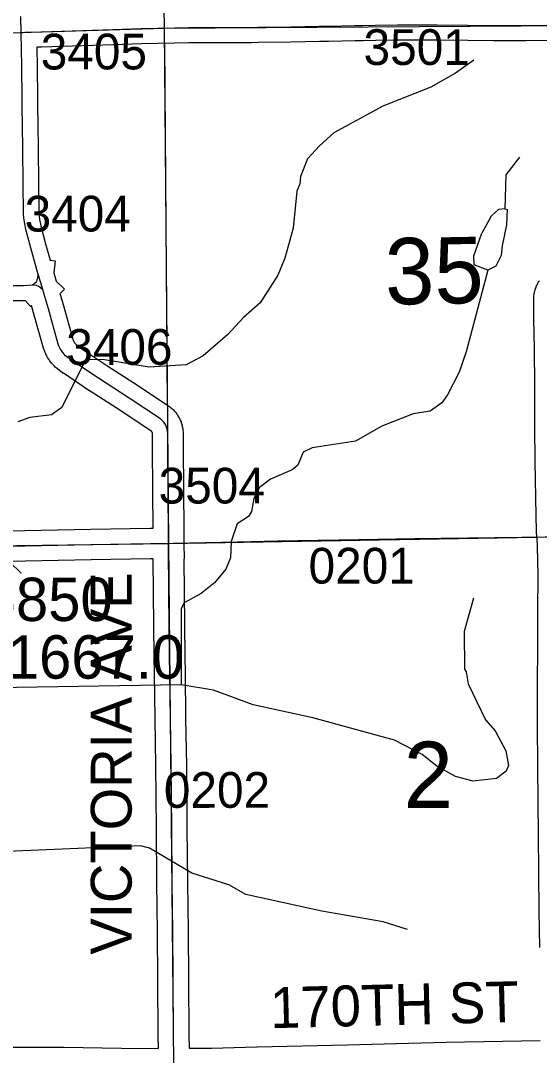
# Model space of a CAD drawing. Extents: x 23.6 to 68.7, y -63 to -29.
# Drawn here: x 54.222 to 55.238, y -40.465 to -38.438 of the extents above; entities that cross this region are included whole.
import ezdxf

# ---------------------------------------------------------------- set-up
doc = ezdxf.new("R2010")
doc.units = 0
for name, color, linetype in [('tdCoHydroRiver', 7, 'Continuous'), ('tdCoSecRdNmbr', 7, 'Continuous'), ('tdCoSecRdTxt', 7, 'Continuous'), ('tdCoSecRteBand', 7, 'Continuous'), ('tdCoSecRteCL', 7, 'Continuous'), ('tdCoSectLine', 7, 'Continuous'), ('tdCoSectLinePart', 7, 'Continuous'), ('tdCoSectNmbr', 7, 'Continuous'), ('tdCoStrucSec', 7, 'Continuous'), ('tdCoStrucSecCoName', 7, 'Continuous'), ('tdCoStrucSecFHWANum', 7, 'Continuous'), ('tdCoSurfEarth', 7, 'Continuous'), ('tdCoSurfGravel', 7, 'Continuous'), ('tdCoSurfLNO', 7, 'Continuous'), ('tdCoTwpBndry', 7, 'Continuous'), ('tdCoTwpBndryShd', 7, 'Continuous')]:
    doc.layers.add(name, color=color, linetype=linetype)

msp = doc.modelspace()

# ---------------------------------------------------------------- linework, layer by layer
at = {"layer": 'tdCoHydroRiver'}
for points in [[(55.1102, -38.515), (55.0743, -38.5407), (55.0257, -38.5681), (54.9314, -38.6056), (54.8358, -38.6573), (54.8077, -38.6829), (54.7843, -38.7085), (54.7705, -38.7434), (54.7691, -38.7576), (54.763, -38.7719), (54.756, -38.8446), (54.7394, -38.9032), (54.7256, -38.9365), (54.6915, -38.9906), (54.6587, -39.0194), (54.6276, -39.0529), (54.5792, -39.0946), (54.5462, -39.1124), (54.4737, -39.1164), (54.3819, -39.1018), (54.3488, -39.1022), (54.3026, -39.1959), (54.2823, -39.2103), (54.2397, -39.2156), (54.2161, -39.2238)], [(55.1994, -38.7049), (55.173, -38.7399), (55.1707, -38.8063)], [(55.1707, -38.8063), (55.1581, -38.808), (55.144, -38.8208), (55.1255, -38.8542)], [(55.1707, -38.8063), (55.1754, -38.8078), (55.1742, -38.8378), (55.1653, -38.8789), (55.1639, -38.8979), (55.1531, -38.9186), (55.1375, -38.9266)], [(55.1375, -38.9266), (55.1105, -38.9159), (55.1103, -38.8986), (55.1255, -38.8542)], [(55.1375, -38.9266), (55.0952, -39.0866), (55.0815, -39.1262), (55.0584, -39.1707), (55.0475, -39.1866), (55.0241, -39.2027), (54.991, -39.2079), (54.9297, -39.2323), (54.878, -39.2614), (54.7929, -39.275), (54.7757, -39.2831), (54.7649, -39.3085), (54.754, -39.3181), (54.7116, -39.336), (54.6897, -39.3521), (54.6789, -39.3743), (54.6745, -39.3996), (54.6683, -39.4092), (54.6464, -39.4237), (54.6342, -39.4585), (54.633, -39.4901), (54.6238, -39.5123), (54.602, -39.5395), (54.5755, -39.5603), (54.5425, -39.5781), (54.5364, -39.5892), (54.5366, -39.7392)], [(55.1091, -39.5695), (55.091, -39.6344), (55.0919, -39.7086), (55.0951, -39.7133), (55.0986, -39.7369), (55.1326, -39.8075), (55.1518, -39.8294), (55.1728, -39.8686), (55.1779, -39.8969), (55.1733, -39.908), (55.1545, -39.9225), (55.1088, -39.9278), (55.074, -39.9187), (55.0374, -39.8987), (55.0087, -39.8754), (54.9547, -39.8476), (54.7947, -39.8038), (54.6776, -39.7784), (54.5999, -39.7494), (54.5366, -39.7392)], [(54.5366, -39.7392), (54.1326, -39.7458)], [(54.9798, -40.2183), (54.9323, -40.2031), (54.8121, -40.1825), (54.6633, -40.1496), (54.6299, -40.1311), (54.557, -40.1083), (54.4743, -40.0588), (54.4569, -40.0543), (54.0877, -40.0699), (54.0752, -40.0764), (54.0705, -40.0843), (54.0634, -40.146), (54.0508, -40.1446), (54.038, -40.1384), (54.016, -40.1403)]]:
    msp.add_lwpolyline(points, dxfattribs=at)
at = {"layer": 'tdCoSecRteBand'}
for points in [[(55.2831, -38.4767), (55.2122, -38.4772), (55.2121, -38.4772), (55.2119, -38.4772), (55.149, -38.477), (55.1489, -38.477), (55.1488, -38.477), (55.098, -38.4765), (55.038, -38.476), (55.0379, -38.476), (55.0378, -38.476), (55.0262, -38.4759), (54.9609, -38.4759), (54.9178, -38.4765), (54.8928, -38.477), (54.8927, -38.477), (54.8926, -38.477), (54.8773, -38.4772), (54.8253, -38.4785), (54.825, -38.4785), (54.8248, -38.4785), (54.8074, -38.4787), (54.7513, -38.4798), (54.7512, -38.4798), (54.7512, -38.4798), (54.6872, -38.4808), (54.6745, -38.4811), (54.6742, -38.4811), (54.6739, -38.4811), (54.6144, -38.4815), (54.6143, -38.4815), (54.6142, -38.4815), (54.5514, -38.4815), (54.5239, -38.4819), (54.4585, -38.4833), (54.4035, -38.4851), (54.4034, -38.4851), (54.4034, -38.4851), (54.3235, -38.4875), (54.2627, -38.4895), (54.2627, -38.4895), (54.2627, -38.4895), (54.2533, -38.4898), (54.2534, -38.4908), (54.2542, -38.526), (54.2542, -38.5262), (54.2542, -38.5264), (54.2555, -38.6558), (54.2563, -38.6749), (54.2563, -38.6754), (54.2563, -38.6759), (54.257, -38.7698), (54.2575, -38.8004), (54.2575, -38.801), (54.2575, -38.8016), (54.2573, -38.8085), (54.2575, -38.8148), (54.258, -38.821), (54.2588, -38.8272), (54.2598, -38.8334), (54.2612, -38.8397), (54.2706, -38.8749), (54.2795, -38.907), (54.2893, -38.9081), (54.2867, -38.9319), (54.2916, -38.9484), (54.3075, -38.9638), (54.2989, -38.9727), (54.2993, -38.9742), (54.2994, -38.9743), (54.2994, -38.9743), (54.3024, -38.9846), (54.3023, -38.9846), (54.305, -38.9941), (54.305, -38.9942), (54.305, -38.9942), (54.324, -39.0618), (54.3249, -39.0641), (54.3262, -39.0665), (54.3276, -39.0689), (54.3293, -39.071), (54.3303, -39.0722), (54.3397, -39.0794), (54.3906, -39.1134), (54.4506, -39.152), (54.4507, -39.1521), (54.4509, -39.1522), (54.5122, -39.1928), (54.5136, -39.1938), (54.5149, -39.1949), (54.5181, -39.1976), (54.5194, -39.1987), (54.5206, -39.1999), (54.5235, -39.2029), (54.5246, -39.2042), (54.5257, -39.2055), (54.5281, -39.2089), (54.5292, -39.2102), (54.53, -39.2117), (54.5321, -39.2153), (54.533, -39.2168), (54.5337, -39.2183), (54.5354, -39.2221), (54.5361, -39.2237), (54.5366, -39.2253), (54.5378, -39.2293), (54.5383, -39.2309), (54.5386, -39.2326), (54.5394, -39.2366), (54.5397, -39.2383), (54.5399, -39.24), (54.5402, -39.2442), (54.5403, -39.2459), (54.5402, -39.2476), (54.5401, -39.251), (54.5403, -39.2715), (54.5403, -39.2716), (54.5403, -39.2716), (54.5409, -39.3593), (54.5409, -39.3594), (54.5409, -39.3594), (54.5413, -39.4323), (54.5416, -39.4323), (54.5416, -39.4621), (54.542, -39.4919), (54.5418, -39.4919), (54.5421, -39.5581), (54.5435, -39.6839), (54.544, -39.7155), (54.544, -39.7156), (54.544, -39.7156), (54.5452, -39.8048), (54.5467, -39.8969), (54.5467, -39.897), (54.5467, -39.8971), (54.5478, -40.0197), (54.5488, -40.1255), (54.5501, -40.2226), (54.5501, -40.2227), (54.5501, -40.2228), (54.5508, -40.3154), (54.5516, -40.4256), (54.552, -40.4512)], [(55.2392, -40.2535), (55.2382, -40.183), (55.2382, -40.1829), (55.2382, -40.1829), (55.2374, -40.1063), (55.2374, -40.1062), (55.2374, -40.1062), (55.2367, -40.0329), (55.2359, -39.9694), (55.2359, -39.9693), (55.2359, -39.9692), (55.2354, -39.8957), (55.2354, -39.8957), (55.2354, -39.8957), (55.2349, -39.8199), (55.2349, -39.8198), (55.2349, -39.8197), (55.2349, -39.7449), (55.2349, -39.7449), (55.2349, -39.7448), (55.2352, -39.658), (55.2352, -39.6579), (55.2352, -39.6579), (55.2357, -39.594), (55.2359, -39.5239), (55.2347, -39.4677), (55.234, -39.452), (55.2329, -39.4421), (55.2328, -39.4408), (55.2328, -39.4395), (55.2313, -39.373), (55.2313, -39.373), (55.2313, -39.3729), (55.23, -39.3009), (55.23, -39.3007), (55.23, -39.3006), (55.2295, -39.2342), (55.2295, -39.234), (55.2295, -39.2339), (55.2296, -39.1539), (55.2286, -39.0799), (55.2275, -39.0221), (55.2275, -39.0218), (55.2275, -39.0214), (55.2277, -38.9806), (55.2277, -38.9789), (55.2279, -38.9773), (55.2283, -38.9735), (55.2285, -38.9719), (55.2289, -38.9702), (55.2297, -38.9666), (55.2301, -38.9649), (55.2306, -38.9634), (55.2319, -38.9598), (55.2324, -38.9582), (55.2332, -38.9567), (55.2348, -38.9533), (55.2355, -38.9518), (55.2364, -38.9504), (55.2384, -38.9472)], [(54.1648, -39.4379), (54.3586, -39.4341), (54.3586, -39.4341), (54.3587, -39.4341), (54.4757, -39.4323), (54.4759, -39.4323), (54.4761, -39.4323), (54.4813, -39.4323), (54.4809, -39.3598), (54.4803, -39.272), (54.4801, -39.2508), (54.4801, -39.2501), (54.4801, -39.2494), (54.4802, -39.247), (54.4802, -39.2462), (54.48, -39.2455), (54.4798, -39.2448), (54.4795, -39.2441), (54.4791, -39.2435), (54.4787, -39.2429), (54.4782, -39.2424), (54.4776, -39.2419), (54.4179, -39.2024), (54.3579, -39.1637), (54.3577, -39.1635), (54.3575, -39.1634), (54.3055, -39.1287), (54.3047, -39.1281), (54.3039, -39.1275), (54.2917, -39.1182), (54.2897, -39.1166), (54.288, -39.1147), (54.2843, -39.1107), (54.2833, -39.1097), (54.2825, -39.1086), (54.2792, -39.1043), (54.2784, -39.1032), (54.2777, -39.1021), (54.2747, -39.0975), (54.274, -39.0963), (54.2734, -39.0951), (54.2709, -39.0903), (54.2703, -39.0891), (54.2698, -39.0878), (54.2677, -39.0828), (54.2671, -39.0812), (54.2667, -39.0796), (54.2473, -39.0105), (54.2431, -38.9959), (54.2409, -38.9978), (54.2316, -38.9865), (54.2294, -38.9866), (54.2284, -38.9867), (54.2273, -38.9867), (54.2008, -38.9865)], [(54.1766, -40.449), (54.3056, -40.4489), (54.3059, -40.4489), (54.3062, -40.4489), (54.4196, -40.4508), (54.492, -40.4513), (54.4916, -40.4264), (54.4916, -40.4262), (54.4916, -40.4261), (54.4908, -40.3158), (54.4908, -40.3158), (54.4908, -40.3158), (54.4901, -40.2233), (54.4888, -40.1263), (54.4888, -40.1262), (54.4888, -40.1261), (54.4878, -40.0203), (54.4867, -39.8977), (54.4852, -39.8058), (54.4852, -39.8057), (54.4852, -39.8057), (54.484, -39.7164), (54.4836, -39.6847), (54.4836, -39.6847), (54.4836, -39.6846), (54.4821, -39.5587), (54.4821, -39.5586), (54.4821, -39.5584), (54.4818, -39.4923), (54.4764, -39.4923), (54.3597, -39.4941), (54.1657, -39.4979)], [(54.552, -40.4512), (54.5958, -40.4508), (54.6849, -40.4482), (54.6851, -40.4481), (54.6852, -40.4481), (54.8618, -40.4445), (54.9827, -40.4414), (55.0556, -40.4392), (55.0558, -40.4392), (55.0559, -40.4392), (55.2401, -40.4357)]]:
    msp.add_lwpolyline(points, dxfattribs=at)
at = {"layer": 'tdCoSecRteCL'}
msp.add_line((54.2651, -38.9644), (54.2562, -38.9347), dxfattribs=at)
for points in [[(54.2227, -38.4615), (54.2219, -38.4297)], [(54.2227, -38.4615), (54.2302, -38.4605), (54.2618, -38.4595), (54.3226, -38.4575), (54.4025, -38.4551), (54.4577, -38.4533), (54.5233, -38.452), (54.5511, -38.4515), (54.6142, -38.4515), (54.6738, -38.4511), (54.6866, -38.4508), (54.7507, -38.4498), (54.8069, -38.4487), (54.8245, -38.4485), (54.8768, -38.4472), (54.8922, -38.447), (54.9172, -38.4465), (54.9606, -38.4459), (55.0264, -38.4459), (55.0382, -38.446), (55.0982, -38.4465), (55.149, -38.447), (55.212, -38.4472), (55.283, -38.4467)], [(54.2562, -38.9347), (54.2549, -38.9305), (54.2416, -38.8828), (54.2321, -38.8468), (54.2304, -38.8393), (54.2291, -38.8317), (54.2281, -38.824), (54.2275, -38.8163), (54.2273, -38.8086), (54.2275, -38.8009), (54.227, -38.7702), (54.2263, -38.6761), (54.2255, -38.6566), (54.2242, -38.5267), (54.2227, -38.4615)], [(54.2449, -38.9555), (54.2506, -38.9508), (54.2534, -38.9485), (54.2544, -38.9455), (54.2554, -38.9419), (54.2562, -38.9347)], [(54.2007, -38.9565), (54.2275, -38.9567), (54.2449, -38.9555)], [(54.2449, -38.9555), (54.2521, -38.9559), (54.2566, -38.9577), (54.2602, -38.9596), (54.2651, -38.9644)], [(54.5116, -39.4623), (54.5114, -39.4462), (54.5109, -39.3596), (54.5103, -39.2718), (54.5101, -39.2506), (54.5103, -39.2464), (54.5099, -39.2423), (54.5092, -39.2382), (54.5079, -39.2342), (54.5063, -39.2304), (54.5042, -39.2269), (54.5017, -39.2235), (54.4988, -39.2205), (54.4956, -39.2179), (54.4343, -39.1772), (54.3741, -39.1384), (54.3222, -39.1038), (54.31, -39.0944), (54.3063, -39.0904), (54.303, -39.0861), (54.3001, -39.0814), (54.2976, -39.0766), (54.2956, -39.0715), (54.2762, -39.0023), (54.2706, -38.9828), (54.2651, -38.9644)], [(54.1651, -39.4679), (54.3591, -39.4641), (54.4761, -39.4623), (54.5116, -39.4623)], [(54.5218, -40.4815), (54.5223, -40.469), (54.5216, -40.4259), (54.5208, -40.3156), (54.5201, -40.223), (54.5188, -40.1259), (54.5178, -40.02), (54.5167, -39.8973), (54.5152, -39.8053), (54.514, -39.716), (54.5136, -39.6843), (54.5121, -39.5583), (54.5117, -39.4701), (54.5116, -39.4623)]]:
    msp.add_lwpolyline(points, dxfattribs=at)
at = {"layer": 'tdCoSectLine'}
for points in [[(54.4865, -37.4481), (54.5034, -38.4523)], [(53.5041, -38.4828), (54.5034, -38.4523)], [(54.5034, -38.4523), (55.5029, -38.4461)], [(54.5034, -38.4523), (54.5113, -39.4623)], [(54.5113, -39.4623), (55.5087, -39.4446)], [(53.5218, -39.475), (54.5113, -39.4623)], [(54.5113, -39.4623), (54.5215, -40.4815)]]:
    msp.add_lwpolyline(points, dxfattribs=at)
at = {"layer": 'tdCoSectLinePart'}
for points in [[(54.5037, -38.4825), (54.5092, -39.1913)], [(54.5414, -39.4618), (55.2335, -39.4495)]]:
    msp.add_lwpolyline(points, dxfattribs=at)
at = {"layer": 'tdCoStrucSec'}
msp.add_line((54.2003, -39.4985), (54.2228, -39.5202), dxfattribs=at)
at = {"layer": 'tdCoSurfEarth'}
msp.add_lwpolyline([(54.1651, -39.4679), (54.3591, -39.4641), (54.4761, -39.4623), (54.5116, -39.4623)], dxfattribs=at)
at = {"layer": 'tdCoSurfGravel'}
for points in [[(54.5116, -39.4623), (54.5114, -39.4462), (54.5109, -39.3596), (54.5103, -39.2718), (54.5101, -39.2506), (54.5103, -39.2464), (54.5099, -39.2423), (54.5092, -39.2382), (54.5079, -39.2342), (54.5063, -39.2304), (54.5042, -39.2269), (54.5017, -39.2235), (54.4988, -39.2205), (54.4956, -39.2179), (54.4343, -39.1772), (54.3741, -39.1384), (54.3222, -39.1038), (54.31, -39.0944), (54.3063, -39.0904), (54.303, -39.0861), (54.3001, -39.0814), (54.2976, -39.0766), (54.2956, -39.0715), (54.2762, -39.0023), (54.2706, -38.9828), (54.2651, -38.9644), (54.2562, -38.9347), (54.2549, -38.9305), (54.2416, -38.8828), (54.2321, -38.8468), (54.2304, -38.8393), (54.2291, -38.8317), (54.2281, -38.824), (54.2275, -38.8163), (54.2273, -38.8086), (54.2275, -38.8009), (54.227, -38.7702), (54.2263, -38.6761), (54.2255, -38.6566), (54.2242, -38.5267), (54.2227, -38.4615), (54.2219, -38.4297)], [(54.2227, -38.4615), (54.2302, -38.4605), (54.2618, -38.4595), (54.3226, -38.4575), (54.4025, -38.4551), (54.4577, -38.4533), (54.5233, -38.452), (54.5511, -38.4515), (54.6142, -38.4515), (54.6738, -38.4511), (54.6866, -38.4508), (54.7507, -38.4498), (54.8069, -38.4487), (54.8245, -38.4485), (54.8768, -38.4472), (54.8922, -38.447), (54.9172, -38.4465), (54.9606, -38.4459), (55.0264, -38.4459), (55.0382, -38.446), (55.0982, -38.4465), (55.149, -38.447), (55.212, -38.4472), (55.283, -38.4467)], [(54.2449, -38.9555), (54.2506, -38.9508), (54.2534, -38.9485), (54.2544, -38.9455), (54.2554, -38.9419), (54.2562, -38.9347)], [(54.2007, -38.9565), (54.2275, -38.9567), (54.2449, -38.9555), (54.2521, -38.9559), (54.2566, -38.9577), (54.2602, -38.9596), (54.2651, -38.9644)], [(54.5218, -40.4815), (54.5223, -40.469), (54.5216, -40.4259), (54.5208, -40.3156), (54.5201, -40.223), (54.5188, -40.1259), (54.5178, -40.02), (54.5167, -39.8973), (54.5152, -39.8053), (54.514, -39.716), (54.5136, -39.6843), (54.5121, -39.5583), (54.5117, -39.4701), (54.5116, -39.4623)]]:
    msp.add_lwpolyline(points, dxfattribs=at)
at = {"layer": 'tdCoSurfLNO'}
for p, q in [((54.5116, -39.4623), (54.5215, -39.4615)), ((54.5215, -39.4615), (54.6467, -39.4588)), ((54.6467, -39.4588), (54.7249, -39.457)), ((54.7249, -39.457), (54.8845, -39.4542)), ((54.8845, -39.4542), (54.9935, -39.4526)), ((54.9935, -39.4526), (55.2564, -39.4493))]:
    msp.add_line(p, q, dxfattribs=at)
at = {"layer": 'tdCoTwpBndry'}
msp.add_line((54.5414, -39.4618), (55.2335, -39.4495), dxfattribs=at)
at = {"layer": 'tdCoTwpBndryShd'}
msp.add_lwpolyline([(38.6195, -39.6934), (39.5616, -39.6843), (39.5742, -39.6838), (40.5611, -39.6683), (41.5683, -39.6541), (42.5674, -39.6377), (43.5662, -39.622), (44.5679, -39.6075), (45.5407, -39.5955), (46.5429, -39.583), (47.54, -39.5686), (48.539, -39.5548), (49.5382, -39.5405), (50.5363, -39.5259), (51.521, -39.5092), (52.5152, -39.4896), (53.5218, -39.475), (54.5113, -39.4623), (55.5087, -39.4446), (56.5102, -39.4286)], dxfattribs=at)

# ---------------------------------------------------------------- texts
at = {"layer": 'tdCoSecRdNmbr'}
for s, rotation, p in [('3405', 0.0415, (54.2612, -38.5334)), ('3501', 0.0419, (54.8939, -38.5246)), ('3404', 0.0414, (54.2296, -38.851)), ('3406', 0.0415, (54.3112, -39.1122)), ('3504', 0.0416, (54.4923, -39.3839)), ('0201', 0.0418, (54.7861, -39.5407)), ('0202', 0.0416, (54.5025, -39.9801))]:
    msp.add_text(s, height=0.07, rotation=rotation, dxfattribs=at).set_placement(p)
at = {"layer": 'tdCoSecRdTxt'}
for s, rotation, p in [('VICTORIA AVE', 90, (54.4393, -40.2677)), ('170TH ST', 1.4564, (54.7114, -40.4119))]:
    msp.add_text(s, height=0.08, rotation=rotation, dxfattribs=at).set_placement(p)
at = {"layer": 'tdCoSectNmbr'}
msp.add_text('35', height=0.13, rotation=1.0419, dxfattribs=at).set_placement((54.9368, -38.9943))
msp.add_text('2', height=0.13, dxfattribs=at).set_placement((54.9725, -39.9804))
at = {"layer": 'tdCoStrucSecCoName'}
msp.add_text('MN031667.0', height=0.085, dxfattribs=at).set_placement((53.8915, -39.727))
at = {"layer": 'tdCoStrucSecFHWANum'}
msp.add_text('236850', height=0.085, dxfattribs=at).set_placement((54.0229, -39.6141))

doc.saveas('drawing.dxf')
